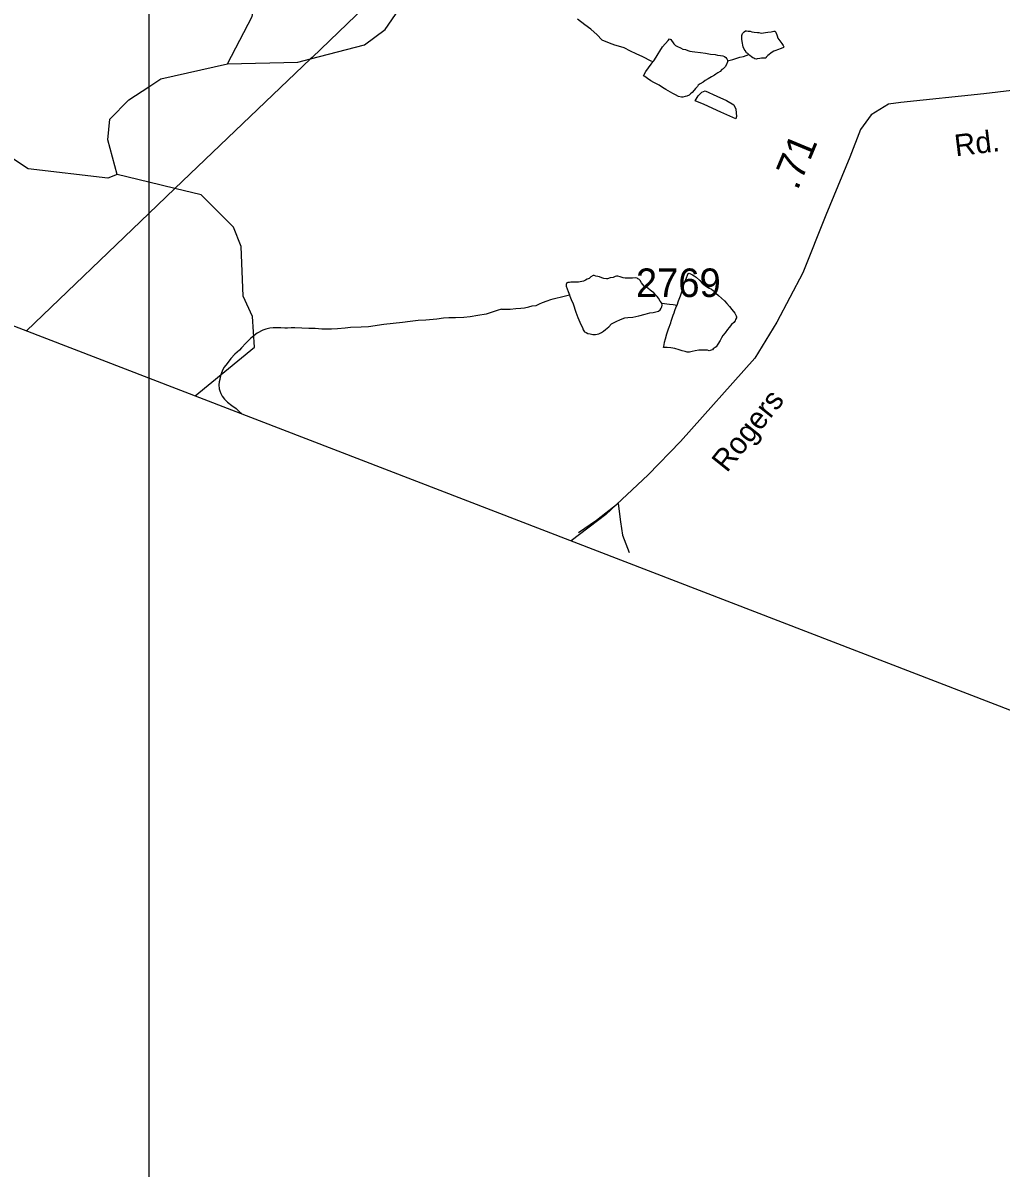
# Model space of a CAD drawing. Extents: x 2001466 to 2224147, y 644118 to 847247.
# Drawn here: x 2059210 to 2063498, y 650618 to 655639 of the extents above; entities that cross this region are included whole.
import ezdxf

# ---------------------------------------------------------------- set-up
doc = ezdxf.new("R2010")
doc.units = 0
for name, color, linetype in [('Exist Boundary Political CountyLine', 7, 'Continuous'), ('Exist Hydrographic Creek Single Shore', 7, 'Continuous'), ('Exist Hydrographic Misc Water Feature', 7, 'Continuous'), ('Exist Road Non-System Type 51', 7, 'Continuous'), ('Exist Road Secondary Mileage Hundredths English Label', 7, 'Continuous'), ('Exist Road Secondary Type 41 Attributed', 7, 'Continuous'), ('Exist Road Secondary Type 51 Label', 7, 'Continuous'), ('Exist Road Secondary Type 51 Number Label', 7, 'Continuous'), ('Exist Utilities Electrical Transmission Line', 7, 'Continuous'), ('Map Preparation Inset Cut Line', 7, 'Continuous')]:
    doc.layers.add(name, color=color, linetype=linetype)

msp = doc.modelspace()

# ---------------------------------------------------------------- linework, layer by layer
at = {"layer": 'Exist Boundary Political CountyLine'}
msp.add_lwpolyline([(2025347, 667357.1), (2026293.9, 666990.5), (2073692.9, 648709.4), (2076162.7, 647794.5), (2078580.1, 646988.2), (2083338.8, 645254.9), (2086621.1, 644117.9)], dxfattribs=at)
at = {"layer": 'Exist Hydrographic Creek Single Shore'}
for p, q in [((2059762.4, 654940.2), (2059623.9, 654973.9)), ((2059876.5, 654912.4), (2059762.4, 654940.2))]:
    msp.add_line(p, q, dxfattribs=at)
for points in [[(2060107, 655459.6), (2060214.9, 655667.3), (2060288.9, 656033.3), (2060312.9, 656626.6), (2060337.9, 656668.8), (2060270.9, 656840.8), (2060070.9, 656808.7), (2059987.9, 656843.2), (2059912, 656966.1), (2059912, 657159.7), (2060094.9, 657526.8), (2060451.9, 657824.6), (2060702.1, 657944.2), (2060801.9, 658066.8), (2060828.3, 658173.9)], [(2059623.9, 654973.9), (2059582.9, 654958.4), (2059232.9, 654998.3), (2058940.9, 655191.2), (2058749, 655457.6), (2058698.9, 655573.4), (2058705.9, 656006.4), (2058639, 656106.2), (2058463.9, 656247.5), (2058281, 656329.9), (2057914, 656353.8), (2057805.9, 656405.2), (2057738.9, 656564.1), (2057730.1, 656669.2), (2057696, 656745.4)], [(2059762.4, 655359), (2059814.8, 655393.3), (2060107, 655459.6)], [(2059623.9, 654973.9), (2059582.9, 655125.8), (2059590.9, 655217.4), (2059673.9, 655301), (2059762.4, 655359)], [(2059965.4, 654003.9), (2060225.9, 654217), (2060216.9, 654351.7), (2060174.9, 654441.2), (2060166.9, 654657.8), (2060132.9, 654743.8), (2059991, 654884.5), (2059876.5, 654912.4)]]:
    msp.add_lwpolyline(points, dxfattribs=at)
at = {"layer": 'Exist Hydrographic Misc Water Feature'}
for points in [[(2060470.3, 655480.9), (2060707, 655542.5), (2060797.8, 655609.6), (2060888.9, 655742.2), (2060938.9, 655892.2), (2060976.2, 655967.6)], [(2061747.8, 655564.7), (2061727.7, 655586.6), (2061699.9, 655610.6), (2061673.8, 655630.6), (2061641.6, 655654.5)], [(2061747.8, 655564.7), (2061779.8, 655550.7), (2061803.8, 655542.8), (2061819.8, 655538.8), (2061843.8, 655530.9), (2061871.9, 655516.9), (2061895.9, 655505), (2061925.8, 655491.1), (2061962.1, 655473.1), (2061972, 655469.1)], [(2061972, 655469.1), (2061976.1, 655473.1), (2061985.9, 655489.1), (2061993.9, 655503.1), (2062001.9, 655515.2), (2062014, 655533.2), (2062037.8, 655561.3), (2062043.7, 655569.2), (2062049.7, 655565.2), (2062063.8, 655547.3), (2062069.8, 655539.3), (2062079.8, 655535.3), (2062091.9, 655529.3), (2062102, 655523.4), (2062113.9, 655521.4), (2062123.9, 655517.4), (2062134, 655515.4), (2062143.8, 655513.4), (2062155.9, 655511.4), (2062179.9, 655509.5), (2062201.8, 655505.6), (2062224, 655501.6), (2062243.9, 655499.6), (2062253.9, 655497.6), (2062267.9, 655495.7), (2062277.9, 655493.7), (2062285.9, 655491.7), (2062291.8, 655487.7), (2062295.9, 655481.7), (2062298, 655475.7), (2062298, 655471.7)], [(2062391.9, 655499.9), (2062387.8, 655503.9), (2062381.9, 655507.9), (2062375.7, 655517.9), (2062371.8, 655523.9), (2062367.7, 655533.9), (2062365.9, 655541.8), (2062363.8, 655549.8), (2062361.8, 655565.8), (2062361.6, 655573.8), (2062361.6, 655583.8), (2062363.6, 655591.8), (2062367.7, 655595.8), (2062371.6, 655599.8), (2062377.6, 655603.9), (2062381.7, 655603.9), (2062389.7, 655601.9), (2062397.7, 655601.9), (2062405.7, 655599.9), (2062415.7, 655598), (2062429.6, 655596), (2062435.6, 655596), (2062445.6, 655594), (2062475.6, 655598.1), (2062489.7, 655600.1), (2062501.6, 655602.1), (2062505.7, 655602.1), (2062509.6, 655598.1), (2062515.6, 655582.1), (2062519.7, 655572.1), (2062527.7, 655560.1), (2062535.9, 655548.1), (2062541.8, 655540.2), (2062545.7, 655534.2), (2062543.9, 655530.2), (2062533.8, 655526.1), (2062517.8, 655520.1), (2062509.8, 655518.1), (2062501.8, 655514.1), (2062493.8, 655510.1), (2062487.7, 655506.1), (2062481.7, 655500.1), (2062475.8, 655496), (2062468, 655488), (2062465.9, 655484), (2062455.9, 655484), (2062447.9, 655484), (2062439.9, 655482), (2062427.8, 655481.9), (2062423.9, 655479.9), (2062418, 655481.9), (2062413.9, 655483.9), (2062410, 655485.9), (2062403.8, 655489.9), (2062395.8, 655495.9), (2062391.9, 655499.9)], [(2060107, 655459.6), (2060415, 655466.5), (2060470.3, 655480.9)], [(2062298, 655471.7), (2062298, 655467.7), (2062293.9, 655455.8), (2062288, 655445.7), (2062280, 655437.7), (2062274, 655433.7), (2062266, 655425.7), (2062256, 655419.7), (2062248, 655413.6), (2062242, 655409.6), (2062228.1, 655401.6), (2062213.9, 655393.6), (2062200.2, 655385.6), (2062192.2, 655379.6), (2062178, 655371.5), (2062170, 655365.5), (2062166.2, 655359.5), (2062158.2, 655351.5), (2062152.2, 655343.5), (2062144.2, 655333.5), (2062136.2, 655327.4), (2062130.3, 655321.4), (2062120.2, 655317.4), (2062112.2, 655315.4), (2062102.2, 655313.4), (2062096.2, 655313.4), (2062084.3, 655315.4), (2062070.2, 655323.3), (2062058.3, 655329.3), (2062048.2, 655335.3), (2062028.2, 655347.2), (2062014.2, 655355.2), (2061998.2, 655365.2), (2061984.1, 655373.2), (2061976.1, 655377.1), (2061962.1, 655385.1), (2061948.2, 655395.1), (2061936.1, 655403.1), (2061930.1, 655407.1), (2061940, 655425), (2061952.1, 655441), (2061964, 655457.1), (2061972, 655469.1)], [(2062298, 655471.7), (2062322, 655477.7), (2062351.9, 655487.8), (2062367.9, 655491.9), (2062391.9, 655499.9)], [(2062252.1, 655317.7), (2062294.3, 655297.8), (2062326.3, 655279.8), (2062334.3, 655259.8), (2062336.3, 655243.9), (2062338.4, 655227.9), (2062334.3, 655217.9), (2062268.5, 655247.7), (2062196.3, 655281.6), (2062156.3, 655297.5), (2062170.3, 655319.5), (2062186.2, 655335.5), (2062200.2, 655341.6), (2062252.1, 655317.7)], [(2062009.9, 654409.4), (2062004, 654419.4), (2061996, 654431.4), (2061989.8, 654439.4), (2061983.9, 654445.4), (2061975.9, 654455.3), (2061965.8, 654463.3), (2061959.9, 654467.3), (2061949.8, 654475.3), (2061939.8, 654481.2), (2061933.8, 654485.2), (2061927.7, 654491.2), (2061921.7, 654499.2), (2061915.8, 654509.2), (2061909.8, 654515.2), (2061905.7, 654517.2), (2061901.8, 654519.2), (2061893.8, 654521.2), (2061881.7, 654519.1), (2061869.9, 654519.1), (2061857.8, 654519.1), (2061849.8, 654519.1), (2061841.8, 654521.1), (2061827.8, 654525.1), (2061817.8, 654529), (2061811.8, 654529), (2061805.7, 654527), (2061797.7, 654523), (2061783.7, 654520.9), (2061771.8, 654516.9), (2061767.7, 654516.9), (2061755.8, 654518.9), (2061747.8, 654520.9), (2061737.8, 654524.9), (2061729.8, 654526.9), (2061721.8, 654528.9), (2061713.8, 654530.8), (2061709.7, 654530.8), (2061699.7, 654524.8), (2061691.7, 654518.8), (2061683.7, 654514.8), (2061675.7, 654510.7), (2061667.9, 654506.7), (2061659.9, 654504.7), (2061645.9, 654502.7), (2061631.8, 654502.7), (2061621.9, 654502.7), (2061611.9, 654502.6), (2061605.9, 654500.6), (2061598, 654500.6), (2061593.9, 654498.6), (2061591.8, 654492.6), (2061591.8, 654484.6), (2061595.9, 654472.6), (2061599.8, 654460.6), (2061605.9, 654446.6)], [(2062077.8, 654401.6), (2062083.9, 654419.6), (2062091.9, 654441.6), (2062097.9, 654459.6), (2062107.7, 654493.5), (2062115.7, 654513.6), (2062125.6, 654539.6), (2062129.7, 654541.6), (2062133.5, 654539.6), (2062145.6, 654533.6), (2062151.6, 654529.6), (2062161.6, 654523.7), (2062177.8, 654509.7), (2062187.7, 654497.7), (2062201.8, 654485.8), (2062215.8, 654477.8), (2062227.7, 654471.8), (2062235.7, 654465.8), (2062247.8, 654453.9), (2062259.7, 654443.9), (2062272, 654431.9), (2062285.9, 654419.9), (2062295.9, 654407.9), (2062307.8, 654395.9), (2062317.9, 654382), (2062330, 654366), (2062335.9, 654354), (2062338, 654350.1), (2062338, 654346.1), (2062334.1, 654338), (2062332, 654332), (2062325.9, 654326), (2062316, 654316), (2062306, 654304), (2062298.2, 654294), (2062288.2, 654279.9), (2062278.1, 654267.9), (2062272.2, 654257.9), (2062266, 654245.9), (2062256.2, 654229.9), (2062248.2, 654217.9), (2062236.3, 654209.9), (2062232.2, 654205.9), (2062226.2, 654203.9), (2062218.2, 654201.8), (2062210.2, 654203.8), (2062194.2, 654203.8), (2062172.3, 654203.8), (2062156.3, 654201.8), (2062144.2, 654197.7), (2062132.3, 654195.7), (2062122.3, 654195.7), (2062112.2, 654197.6), (2062100.3, 654201.6), (2062086.2, 654205.7), (2062068.1, 654211.5), (2062050.3, 654213.5), (2062034.3, 654215.5), (2062018.3, 654215.4), (2062020.2, 654227.4), (2062022.2, 654239.4), (2062026.3, 654253.5), (2062032, 654275.5), (2062040, 654297.5), (2062050.1, 654323.5), (2062052.1, 654331.5), (2062059.9, 654357.5), (2062064, 654367.5), (2062067.9, 654377.5), (2062074.1, 654393.6), (2062077.8, 654401.6)], [(2061308.2, 654384.1), (2061346.1, 654384.1), (2061370.1, 654386.3), (2061392.1, 654388.2), (2061408.1, 654390.3), (2061428.2, 654394.3), (2061442.1, 654398.3), (2061460, 654400.3), (2061474.1, 654406.4), (2061488, 654412.4), (2061507.9, 654420.5), (2061523.9, 654426.5), (2061534, 654428.5), (2061546.1, 654432.5), (2061570.1, 654438.5), (2061605.9, 654446.6)], [(2061605.9, 654446.6), (2061608, 654440.6), (2061613.9, 654426.7), (2061621.9, 654406.7), (2061634, 654370.7), (2061642, 654346.7), (2061656.2, 654316.7), (2061662.3, 654302.8), (2061666.2, 654292.8), (2061672.2, 654284.8), (2061678.3, 654280.8), (2061686.3, 654276.8), (2061696.2, 654274.9), (2061708.3, 654272.9), (2061720.2, 654272.9), (2061734.3, 654274.9), (2061746.2, 654280.9), (2061754.2, 654287), (2061764.2, 654295), (2061778.2, 654307), (2061790.1, 654319), (2061810.2, 654329), (2061830.1, 654339), (2061848.1, 654345.1), (2061862.1, 654347.1), (2061884.2, 654349.2), (2061910, 654355.2), (2061937.9, 654361.3), (2061958, 654367.3), (2061972, 654369.4), (2061990, 654373.4), (2061996, 654375.4), (2062004, 654381.4), (2062008.1, 654387.4), (2062009.9, 654393.4), (2062012, 654401.4), (2062009.9, 654409.4)], [(2062009.9, 654409.4), (2062043.9, 654405.5), (2062059.9, 654403.5), (2062077.8, 654401.6)], [(2061308.2, 654384.1), (2061288.1, 654378), (2061240.1, 654362), (2061204.3, 654355.9), (2061170.2, 654349.9), (2061142.3, 654347.8), (2061106.2, 654345.7), (2061076.3, 654345.7), (2061054.2, 654343.6), (2061024.2, 654339.6), (2060976.2, 654335.4), (2060942.2, 654333.4), (2060908.2, 654329.3), (2060874.3, 654325.3), (2060832.3, 654321.2), (2060792.3, 654317.1), (2060724.4, 654307), (2060692.4, 654304.9), (2060646.3, 654302.8), (2060622.3, 654300.8), (2060588.5, 654296.8), (2060562.4, 654296.7), (2060520.4, 654296.6), (2060490.5, 654298.6), (2060462.6, 654298.5), (2060432.4, 654300.4), (2060402.5, 654302.4), (2060386.5, 654302.4), (2060370.5, 654300.3), (2060358.4, 654300.3), (2060340.6, 654302.3), (2060324.6, 654302.3), (2060306.5, 654302.2), (2060292.6, 654300.2), (2060274.5, 654296.1), (2060262.4, 654292.1), (2060236.4, 654278.1), (2060208.7, 654256)], [(2060208.7, 654256), (2060186.6, 654234), (2060168.5, 654214), (2060158.7, 654204), (2060138.8, 654186), (2060120.8, 654167.9), (2060104.8, 654145.9), (2060092.9, 654129.8), (2060084.9, 654115.8), (2060078.9, 654099.8), (2060074.8, 654085.8), (2060073, 654075.8), (2060070.9, 654065.8), (2060069.1, 654051.8), (2060070.9, 654033.8), (2060073, 654025.8), (2060077.1, 654013.8), (2060083, 654001.8), (2060093.1, 653989.9), (2060107.2, 653975.9), (2060125.1, 653961.9), (2060145.2, 653948), (2060157.1, 653936), (2060169.4, 653925.2), (2060176.3, 653922.6)]]:
    msp.add_lwpolyline(points, dxfattribs=at)
at = {"layer": 'Exist Road Non-System Type 51'}
for points in [[(2061819.1, 653531.3), (2061723.6, 653457.2), (2061644.6, 653402.7)], [(2061819.1, 653531.3), (2061829.4, 653451.1), (2061838.2, 653392.9), (2061867.3, 653317.5)]]:
    msp.add_lwpolyline(points, dxfattribs=at)
at = {"layer": 'Exist Road Secondary Type 41 Attributed'}
msp.add_lwpolyline([(2064400.8, 655428.7), (2063962.2, 655391.7), (2063421.8, 655328.3), (2063058.7, 655290.3), (2063003.8, 655281.9), (2062927.8, 655235.4), (2062881.4, 655172), (2062834.9, 655049.5), (2062729.4, 654796), (2062628, 654542.5), (2062514, 654327), (2062418, 654168.5), (2062092.9, 653803.1), (2061951.4, 653657.3), (2061765.6, 653484.1), (2061613.7, 653368.2)], dxfattribs=at)
at = {"layer": 'Exist Utilities Electrical Transmission Line'}
for p, q in [((2060470.3, 655480.9), (2059876.5, 654912.4)), ((2059876.5, 654912.4), (2059762.4, 654803.2)), ((2059762.4, 654803.2), (2059225.5, 654289.3))]:
    msp.add_line(p, q, dxfattribs=at)
msp.add_lwpolyline([(2060976.2, 655967.6), (2060477.3, 655487.5), (2060470.3, 655480.9)], dxfattribs=at)
at = {"layer": 'Map Preparation Inset Cut Line'}
for p, q in [((2059762.4, 658173.9), (2059762.4, 655359)), ((2059762.4, 655359), (2059762.4, 654940.2)), ((2059762.4, 654940.2), (2059762.4, 654803.2)), ((2059762.4, 654803.2), (2059762.4, 654123.3))]:
    msp.add_line(p, q, dxfattribs=at)
msp.add_lwpolyline([(2059762.4, 654123.3), (2059762.4, 649349.5), (2072232.9, 649349.5)], dxfattribs=at)

# ---------------------------------------------------------------- texts
at = {"layer": 'Exist Road Secondary Mileage Hundredths English Label'}
msp.add_text('.71', height=125, rotation=67.3943, dxfattribs=at).set_placement((2062605.3, 654901.2))
at = {"layer": 'Exist Road Secondary Type 51 Label'}
for s, rotation, p in [('Rd.', 6.9179, (2063299, 655053.4)), ('Rogers', 51.3159, (2062295.7, 653663.7))]:
    msp.add_text(s, height=95, rotation=rotation, dxfattribs=at).set_placement(p)
at = {"layer": 'Exist Road Secondary Type 51 Number Label'}
msp.add_text('2769', height=125, dxfattribs=at).set_placement((2061897, 654437.1))

doc.saveas('drawing.dxf')
